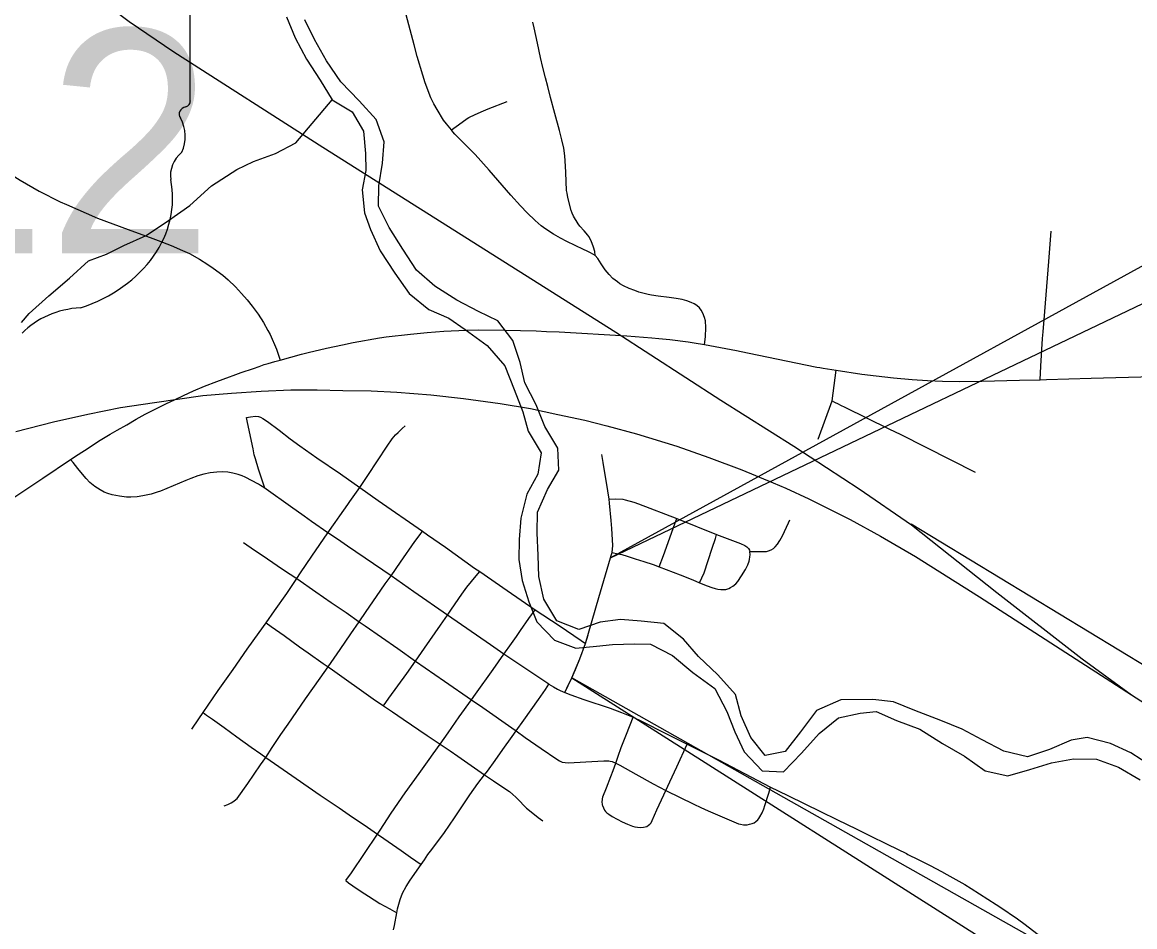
# Model space of a CAD drawing. Extents: x 0 to 34, y 0 to 22.
# Drawn here: x 4.731 to 5.387, y 17.3 to 17.833 of the extents above; entities that cross this region are included whole.
import ezdxf

# ---------------------------------------------------------------- set-up
doc = ezdxf.new("R2010")
doc.units = 0
for name, color, linetype in [('GM_X_Corporation', 7, 'Continuous'), ('GM_X_County_Road', 7, 'Continuous'), ('GM_X_Interchange_Ramps', 7, 'Continuous'), ('GM_X_Township_Road_Text', 7, 'Continuous'), ('GM_X_Unincorporated', 7, 'Continuous'), ('GM_X_Unincorporated_Text', 7, 'Continuous'), ('GM_X_US_Location', 7, 'Continuous'), ('SH_Data', 7, 'Continuous')]:
    doc.layers.add(name, color=color, linetype=linetype)

msp = doc.modelspace()

# ---------------------------------------------------------------- linework, layer by layer
at = {"layer": 'GM_X_Corporation'}
msp.add_line((5.17223, 17.38213), (5.17675, 17.37992), dxfattribs=at)
for points in [[(4.87039, 17.56055), (4.86268, 17.56464), (4.86091, 17.56542), (4.85847, 17.56634), (4.85544, 17.56716), (4.85247, 17.56763), (4.84912, 17.56781), (4.84594, 17.56764), (4.842, 17.56723), (4.83826, 17.56649), (4.83468, 17.56547), (4.83058, 17.56401), (4.82774, 17.56281), (4.81274, 17.55643), (4.8108, 17.55578), (4.80729, 17.55478), (4.80223, 17.55366), (4.79903, 17.55315), (4.79531, 17.55291), (4.7926, 17.553), (4.78852, 17.55347), (4.7843, 17.55431), (4.78167, 17.5551), (4.7796, 17.55596), (4.77709, 17.55723), (4.77409, 17.55915), (4.77106, 17.56155), (4.76902, 17.56383), (4.76676, 17.56651), (4.76411, 17.56986), (4.76125, 17.57333), (4.75971, 17.57515)], [(5.04152, 17.44277), (5.01509, 17.46042), (5.00721, 17.46586), (4.98185, 17.48345), (4.96211, 17.49713), (4.94856, 17.50653), (4.92296, 17.5241), (4.91698, 17.52811), (4.91141, 17.53184), (4.9018, 17.53855), (4.89736, 17.54175), (4.88943, 17.54737), (4.87491, 17.55769), (4.8742, 17.55814), (4.87168, 17.55979), (4.87039, 17.56055)], [(4.95009, 17.29797), (4.95056, 17.3006), (4.95195, 17.3079), (4.95244, 17.31039), (4.95311, 17.31309), (4.95389, 17.31576), (4.95535, 17.31962), (4.95741, 17.3235), (4.95982, 17.32733), (4.96633, 17.33647), (4.96822, 17.33915), (4.97035, 17.34227), (4.97256, 17.3453), (4.98013, 17.35528), (4.98601, 17.36406), (4.99117, 17.37155), (4.99499, 17.37758), (4.99969, 17.38414), (5.00365, 17.38927), (5.00541, 17.39156), (5.00996, 17.39783), (5.01455, 17.40429), (5.01993, 17.4119), (5.02233, 17.41528), (5.02683, 17.42161), (5.03549, 17.43362), (5.03957, 17.43963), (5.04152, 17.44277)], [(5.17675, 17.37992), (5.18273, 17.37698), (5.20162, 17.36775), (5.21133, 17.36301), (5.22315, 17.3573), (5.23015, 17.35383), (5.24132, 17.3483), (5.25231, 17.34287), (5.25318, 17.34245)], [(5.25318, 17.34245), (5.25923, 17.33947), (5.26633, 17.33585), (5.27289, 17.33242), (5.27617, 17.33066), (5.28666, 17.32472), (5.29048, 17.32242), (5.30511, 17.3129), (5.30727, 17.31147), (5.3177, 17.30442), (5.32225, 17.30117), (5.33865, 17.28854), (5.35007, 17.28007), (5.35091, 17.27946)]]:
    msp.add_lwpolyline(points, dxfattribs=at)
at = {"layer": 'GM_X_County_Road'}
for points in [[(4.66214, 17.97115), (4.67113, 17.95725), (4.69089, 17.93153), (4.71037, 17.90845), (4.73231, 17.88557), (4.75491, 17.86429), (4.77496, 17.84803), (4.79425, 17.83327), (4.82054, 17.81531), (4.90848, 17.75914), (5.08097, 17.6502), (5.14301, 17.6101), (5.18594, 17.58305), (5.22452, 17.5579), (5.25535, 17.53653), (5.30548, 17.49684), (5.35578, 17.45766), (5.3849, 17.43648)], [(4.72749, 17.59166), (4.74961, 17.59733), (4.76995, 17.60187), (4.78914, 17.60575), (4.8091, 17.60878), (4.83775, 17.61284), (4.85449, 17.61417), (4.87198, 17.6153), (4.88957, 17.61615), (4.90499, 17.61625), (4.9201, 17.61584), (4.93695, 17.61559), (4.95198, 17.61483), (4.97203, 17.61313), (4.99132, 17.61105), (5.01288, 17.60821), (5.03076, 17.60509), (5.04683, 17.60168), (5.06272, 17.59828), (5.07577, 17.59497), (5.09317, 17.59015), (5.11691, 17.58296), (5.13591, 17.57634), (5.15539, 17.56906), (5.17374, 17.5613), (5.18121, 17.55818), (5.19473, 17.55185), (5.21904, 17.53984), (5.23691, 17.53), (5.25762, 17.51799), (5.29526, 17.49416), (5.3849, 17.43648)], [(5.41242, 17.44158), (5.25515, 17.53707)], [(5.3849, 17.43648), (5.522, 17.34851)]]:
    msp.add_lwpolyline(points, dxfattribs=at)
at = {"layer": 'GM_X_Interchange_Ramps'}
for points in [[(4.71249, 17.75135), (4.71674, 17.74842), (4.72279, 17.7443), (4.73001, 17.73976), (4.73743, 17.73542), (4.74121, 17.73329), (4.75361, 17.72697), (4.75726, 17.72534), (4.77564, 17.71729), (4.79364, 17.71074), (4.80821, 17.70537)], [(4.80821, 17.70537), (4.81144, 17.70422), (4.8191, 17.70124), (4.82576, 17.69834), (4.82976, 17.69651), (4.83565, 17.69325), (4.84066, 17.6901), (4.84375, 17.68796), (4.84942, 17.68365), (4.85264, 17.68092), (4.85697, 17.67685), (4.86043, 17.67301), (4.86375, 17.66917), (4.86677, 17.66543), (4.87022, 17.66071), (4.87334, 17.65577), (4.87597, 17.65115), (4.87734, 17.64874), (4.88118, 17.64022), (4.88321, 17.63371)], [(4.85564, 17.62467), (4.86032, 17.62633), (4.86759, 17.62882), (4.87087, 17.62998), (4.87373, 17.63101), (4.87623, 17.63176), (4.88019, 17.63282), (4.88321, 17.63371), (4.89578, 17.63719), (4.8997, 17.63819), (4.91063, 17.64064), (4.91994, 17.64273), (4.92634, 17.64403), (4.94169, 17.64675), (4.94569, 17.64731), (4.9601, 17.64907), (4.96996, 17.65), (4.97964, 17.65069), (4.99284, 17.65128), (4.99988, 17.65152), (5.0156, 17.65143)], [(5.0156, 17.65143), (5.03413, 17.6509), (5.04019, 17.65064), (5.04763, 17.65029), (5.08748, 17.6479), (5.10226, 17.64677), (5.1063, 17.64641), (5.11282, 17.64575), (5.12362, 17.64438), (5.12723, 17.64382), (5.13333, 17.64279), (5.15206, 17.63929), (5.15865, 17.63794), (5.19942, 17.62959), (5.20134, 17.62926)], [(5.319, 17.62182), (5.33112, 17.62212), (5.33492, 17.62223), (5.36115, 17.62297), (5.39777, 17.62394), (5.40825, 17.62424), (5.43349, 17.62493), (5.4394, 17.62515), (5.44552, 17.62586), (5.45129, 17.62672), (5.45571, 17.6276), (5.46111, 17.62901), (5.46483, 17.63029), (5.46943, 17.6323), (5.47265, 17.63401), (5.47627, 17.63623), (5.48244, 17.64044), (5.48318, 17.64106)], [(5.20134, 17.62926), (5.20325, 17.62892), (5.2109, 17.62768), (5.22602, 17.62549), (5.2345, 17.62437), (5.24472, 17.62318), (5.25571, 17.6222), (5.26475, 17.62167), (5.27346, 17.62134), (5.28352, 17.62118), (5.29678, 17.62127), (5.319, 17.62182)], [(4.74333, 17.56418), (4.75971, 17.57515), (4.76431, 17.57811), (4.77002, 17.58187), (4.7762, 17.58592), (4.78314, 17.5901), (4.78722, 17.59232), (4.7929, 17.59561), (4.79841, 17.5989), (4.80376, 17.60179), (4.80808, 17.60401), (4.81595, 17.60796), (4.82133, 17.61055), (4.82638, 17.61292), (4.83215, 17.6155), (4.83873, 17.61829), (4.84597, 17.62108), (4.85337, 17.62387), (4.85564, 17.62467)], [(4.5512, 17.46013), (4.56065, 17.46383), (4.56408, 17.4652), (4.56635, 17.4661), (4.59871, 17.47976), (4.6049, 17.48259), (4.62895, 17.49426), (4.63756, 17.49871), (4.65741, 17.50953), (4.66569, 17.51435), (4.6814, 17.52379), (4.69471, 17.53216), (4.70799, 17.54062), (4.71975, 17.54842), (4.73104, 17.55596), (4.74333, 17.56418)]]:
    msp.add_lwpolyline(points, dxfattribs=at)
at = {"layer": 'GM_X_Township_Road_Text'}
msp.add_lwpolyline([(4.73076, 17.65587), (4.73537, 17.66111), (4.74702, 17.67149), (4.75904, 17.68189), (4.77031, 17.69227), (4.7809, 17.69619), (4.79109, 17.70125), (4.80431, 17.7071), (4.8175, 17.71599), (4.82992, 17.72487), (4.8427, 17.73641), (4.85777, 17.74608), (4.86759, 17.75076), (4.88044, 17.75547), (4.89252, 17.76169), (4.91386, 17.78699)], dxfattribs=at)
at = {"layer": 'GM_X_Unincorporated'}
for points in [[(5.13333, 17.64279), (5.13385, 17.64735), (5.13413, 17.65292), (5.13388, 17.65677), (5.13339, 17.65881), (5.13233, 17.66138), (5.13134, 17.66318), (5.13026, 17.66442), (5.1288, 17.66579), (5.12721, 17.66681), (5.12549, 17.66762), (5.12294, 17.66861), (5.12012, 17.66935), (5.11654, 17.67002), (5.11246, 17.67062), (5.10598, 17.67134), (5.10198, 17.67195), (5.1, 17.67236), (5.09451, 17.67382), (5.09218, 17.67462), (5.08889, 17.67592), (5.08564, 17.67748), (5.0835, 17.67871), (5.08195, 17.6798), (5.07935, 17.68178), (5.07717, 17.68414), (5.07479, 17.6869), (5.07246, 17.69037), (5.07049, 17.69363), (5.06894, 17.69541), (5.06619, 17.69696), (5.06406, 17.69792), (5.06195, 17.69889), (5.05217, 17.70365), (5.04845, 17.70556), (5.04439, 17.70784), (5.03985, 17.71089), (5.03708, 17.71287), (5.03343, 17.71592), (5.02881, 17.72038), (5.02478, 17.72451), (5.01911, 17.7308), (5.00632, 17.74561), (4.99812, 17.75486), (4.99663, 17.75641), (4.98615, 17.76689), (4.98503, 17.76821), (4.98413, 17.76929), (4.98125, 17.77292), (4.97945, 17.77515), (4.97579, 17.78133), (4.97381, 17.7848), (4.97207, 17.7883), (4.9686, 17.79711), (4.96727, 17.80164), (4.96398, 17.81255), (4.96212, 17.8195), (4.95753, 17.8372)], [(5.06894, 17.69541), (5.06864, 17.6977), (5.06793, 17.70025), (5.06644, 17.70406), (5.06512, 17.70644), (5.06447, 17.70739), (5.06238, 17.7099), (5.0599, 17.71261), (5.05894, 17.71393), (5.05612, 17.71847), (5.0553, 17.72028), (5.0548, 17.72194), (5.0528, 17.72947), (5.05228, 17.73198), (5.05204, 17.73357), (5.05149, 17.74432), (5.05139, 17.7479), (5.0509, 17.75412), (5.05046, 17.75861), (5.04927, 17.76349), (5.04785, 17.76897), (5.04517, 17.77908), (5.04263, 17.78845), (5.04103, 17.795), (5.03969, 17.79998), (5.03806, 17.80603), (5.03664, 17.81208), (5.03491, 17.82037), (5.033, 17.8295), (5.0322, 17.83287)], [(4.98413, 17.76929), (4.98829, 17.77233), (4.99353, 17.776), (4.99451, 17.77657), (4.99814, 17.77835), (5.00306, 17.78052), (5.00587, 17.78174), (5.01702, 17.78613)], [(5.33112, 17.62212), (5.33155, 17.63018), (5.33254, 17.64646), (5.33286, 17.65032), (5.33383, 17.66238), (5.33621, 17.69175), (5.33765, 17.70961)], [(5.20027, 17.58719), (5.20851, 17.6096), (5.2109, 17.62768)], [(5.20851, 17.6096), (5.20985, 17.60894), (5.21207, 17.60785), (5.21353, 17.60712), (5.21606, 17.60589), (5.24194, 17.59322), (5.24891, 17.58981), (5.29281, 17.56767)], [(4.86343, 17.5999), (4.8658, 17.60032), (4.8687, 17.60059), (4.87039, 17.60039), (4.87174, 17.59997), (4.87303, 17.59933), (4.87578, 17.59749), (4.88271, 17.59242), (4.8892, 17.58731), (4.89488, 17.58308), (4.90489, 17.57619), (4.91873, 17.56664), (4.93018, 17.55856), (4.941, 17.551), (4.96715, 17.5328), (4.97008, 17.53073), (4.98058, 17.52344), (4.99783, 17.51117), (5.00081, 17.50912), (5.01695, 17.49794), (5.03355, 17.4866), (5.04772, 17.47721), (5.06056, 17.46848), (5.06317, 17.46671)], [(4.8742, 17.55814), (4.87241, 17.5635), (4.87051, 17.56945), (4.86864, 17.57544), (4.86793, 17.57793), (4.86724, 17.58135), (4.86521, 17.5915), (4.86389, 17.59792), (4.86343, 17.5999)], [(4.83113, 17.41631), (4.83526, 17.42225), (4.83782, 17.42597), (4.84681, 17.43891), (4.85553, 17.45145), (4.86386, 17.46333), (4.87083, 17.47314), (4.8749, 17.47884), (4.87999, 17.486), (4.88708, 17.49618), (4.89309, 17.50496), (4.89522, 17.5083), (4.90197, 17.51819), (4.91141, 17.53184), (4.91562, 17.53793), (4.91843, 17.542), (4.92311, 17.54864), (4.92434, 17.55031), (4.92923, 17.55722), (4.93018, 17.55856), (4.93494, 17.5657), (4.94634, 17.58299), (4.94933, 17.58723), (4.95118, 17.58962), (4.9527, 17.59102), (4.95523, 17.59336), (4.957, 17.59496)], [(5.05103, 17.43777), (5.0532, 17.44246), (5.05515, 17.44652), (5.05723, 17.45128), (5.05986, 17.45758), (5.06317, 17.46671), (5.06465, 17.47184), (5.06494, 17.47284), (5.07112, 17.49377), (5.07799, 17.51708), (5.07837, 17.51853), (5.07884, 17.52023), (5.07929, 17.52437), (5.07875, 17.53454), (5.07833, 17.53917), (5.07729, 17.54934), (5.07709, 17.55172), (5.07634, 17.55673), (5.0736, 17.57336), (5.07278, 17.57812)], [(5.07709, 17.55172), (5.08108, 17.55186), (5.08518, 17.55167), (5.08662, 17.5514), (5.09171, 17.54992), (5.09442, 17.54896), (5.11695, 17.54027), (5.14044, 17.53101), (5.15445, 17.52556), (5.15698, 17.52435), (5.15833, 17.52356), (5.15928, 17.52263), (5.1598, 17.52172), (5.16009, 17.52091)], [(5.10663, 17.51194), (5.10906, 17.51853), (5.11587, 17.53724), (5.11695, 17.54027)], [(5.14585, 17.49855), (5.14758, 17.4991), (5.14866, 17.49963), (5.14997, 17.5004), (5.15166, 17.50182), (5.15297, 17.50328), (5.15516, 17.50655), (5.15744, 17.51024), (5.1589, 17.51309), (5.15962, 17.51515), (5.15988, 17.51629), (5.16008, 17.51786), (5.16019, 17.519), (5.16009, 17.52091), (5.1698, 17.521), (5.17101, 17.52125), (5.17261, 17.52187), (5.17395, 17.52272), (5.17487, 17.5236), (5.17631, 17.52525), (5.17777, 17.52745), (5.17917, 17.53012), (5.1828, 17.53776), (5.18364, 17.53954)], [(4.85025, 17.37108), (4.85247, 17.37187), (4.85434, 17.37274), (4.856, 17.37387), (4.85706, 17.37469), (4.85786, 17.37545), (4.86411, 17.3842), (4.87175, 17.3952), (4.87473, 17.39956), (4.8786, 17.40533), (4.88368, 17.41306), (4.88802, 17.41919), (4.89827, 17.43412), (4.90674, 17.44619), (4.9115, 17.45303), (4.91854, 17.46318), (4.92492, 17.47239), (4.92983, 17.47943), (4.93385, 17.48554), (4.94006, 17.49441), (4.94511, 17.50187), (4.94856, 17.50653), (4.95422, 17.51461), (4.96267, 17.52681), (4.96581, 17.53102), (4.96715, 17.5328)], [(5.13031, 17.50251), (5.13306, 17.50826), (5.13786, 17.52286), (5.13971, 17.52859), (5.14044, 17.53101)], [(4.86158, 17.52612), (4.86813, 17.52175), (4.87264, 17.51873), (4.87902, 17.51435), (4.88405, 17.51096), (4.88908, 17.50751), (4.89309, 17.50496), (4.9043, 17.49722), (4.91332, 17.49082), (4.92205, 17.48488), (4.92983, 17.47943), (4.93329, 17.4771), (4.95261, 17.46377), (4.96308, 17.45635), (4.98001, 17.44457), (4.99595, 17.43354), (5.00275, 17.42903), (5.01976, 17.41708), (5.02233, 17.41528), (5.02764, 17.41127), (5.03713, 17.40479), (5.04632, 17.39852), (5.04787, 17.39753), (5.04947, 17.39685), (5.05119, 17.39658), (5.05324, 17.39644), (5.0633, 17.39689), (5.07403, 17.39757), (5.07685, 17.39747), (5.07767, 17.39735), (5.07889, 17.39707), (5.08103, 17.39627), (5.08341, 17.39496), (5.09278, 17.38971), (5.10305, 17.38395), (5.11045, 17.38004), (5.12707, 17.37192), (5.13113, 17.36998), (5.13546, 17.36804), (5.15332, 17.3605), (5.1545, 17.36016), (5.15622, 17.35986), (5.15852, 17.35989), (5.15986, 17.36014), (5.16062, 17.36036)], [(5.07884, 17.52023), (5.08231, 17.51949), (5.08453, 17.51906), (5.08781, 17.51814), (5.09247, 17.51667), (5.09759, 17.51506), (5.10297, 17.51315), (5.10663, 17.51194), (5.11892, 17.50725), (5.12642, 17.50412), (5.13031, 17.50251), (5.13491, 17.50072), (5.13765, 17.4997), (5.13965, 17.49902), (5.14121, 17.4987), (5.14295, 17.49847), (5.14585, 17.49855)], [(4.94411, 17.42998), (4.94731, 17.43454), (4.95785, 17.44907), (4.96308, 17.45635), (4.96834, 17.46399), (4.97777, 17.47758), (4.98185, 17.48345), (4.98414, 17.48685), (4.99024, 17.49579), (4.99328, 17.49993), (4.99871, 17.50666), (5.00081, 17.50912)], [(4.92204, 17.32695), (4.92523, 17.3315), (4.94053, 17.35432), (4.94222, 17.35677), (4.94864, 17.36675), (4.95699, 17.3786), (4.96512, 17.39015), (4.97101, 17.39828), (4.97342, 17.4017), (4.97759, 17.40735), (4.98218, 17.41414), (4.98879, 17.42348), (4.99595, 17.43354), (4.99834, 17.43693), (5.00875, 17.45141), (5.01509, 17.46042), (5.01957, 17.46679), (5.02246, 17.47089), (5.02492, 17.47439), (5.02981, 17.48135), (5.03355, 17.4866)], [(4.8749, 17.47884), (4.87797, 17.47677), (4.88555, 17.47136), (4.89473, 17.46477), (4.89978, 17.46118), (4.9086, 17.45495), (4.9115, 17.45303), (4.91414, 17.4511), (4.93796, 17.43413), (4.94411, 17.42998), (4.94942, 17.42652), (4.95581, 17.4221), (4.96985, 17.41255), (4.97759, 17.40735), (4.98339, 17.40341), (4.98793, 17.40025), (5.00365, 17.38927)], [(5.04152, 17.44277), (5.04427, 17.44119), (5.04666, 17.43986), (5.04825, 17.43908), (5.05103, 17.43777), (5.05449, 17.43637), (5.06215, 17.43372), (5.0778, 17.42852), (5.08429, 17.42609), (5.09131, 17.42322), (5.09618, 17.42089), (5.11093, 17.41342), (5.12304, 17.40729), (5.1415, 17.39808), (5.17223, 17.38213)], [(4.83782, 17.42597), (4.83991, 17.42447), (4.84335, 17.42201), (4.85017, 17.41713), (4.85781, 17.41167), (4.86617, 17.40569), (4.87186, 17.40161), (4.87473, 17.39956), (4.89267, 17.38716), (4.90681, 17.37739), (4.91797, 17.36991), (4.92596, 17.36439), (4.93266, 17.35976), (4.94053, 17.35432), (4.94424, 17.35175), (4.94942, 17.34817), (4.95455, 17.34462), (4.95999, 17.34085), (4.96633, 17.33647)], [(5.07939, 17.39185), (5.08103, 17.39627), (5.08162, 17.39798), (5.08243, 17.40038), (5.08418, 17.40532), (5.08725, 17.4133), (5.09131, 17.42322)], [(5.09929, 17.35891), (5.10036, 17.3596), (5.10117, 17.36023), (5.10182, 17.36098), (5.10252, 17.36246), (5.10512, 17.36859), (5.10932, 17.3776), (5.11045, 17.38004), (5.11285, 17.38508), (5.11692, 17.39406), (5.12304, 17.40729)], [(5.00365, 17.38927), (5.00889, 17.3858), (5.01691, 17.38055), (5.01844, 17.3794), (5.02037, 17.3778), (5.02214, 17.37612), (5.02291, 17.37528), (5.0284, 17.36969), (5.02919, 17.36908), (5.03529, 17.36416), (5.03806, 17.36214)], [(5.07336, 17.37091), (5.0732, 17.37175), (5.07301, 17.37339), (5.07333, 17.37628), (5.07548, 17.38171), (5.07808, 17.3883), (5.07939, 17.39185)], [(5.16062, 17.36036), (5.16131, 17.36056), (5.16248, 17.36111), (5.16349, 17.36174), (5.16463, 17.3627), (5.16527, 17.36358), (5.16599, 17.36456), (5.16725, 17.36689), (5.16822, 17.36926), (5.16886, 17.37126), (5.17127, 17.37856), (5.17223, 17.38213)], [(5.07336, 17.37091), (5.07373, 17.3698), (5.07438, 17.36843), (5.0749, 17.36773), (5.07579, 17.36685), (5.07693, 17.36604), (5.07898, 17.3647), (5.08472, 17.36154), (5.08796, 17.36014), (5.09085, 17.3591), (5.09232, 17.35868), (5.09385, 17.35846), (5.09558, 17.35835), (5.09729, 17.35845), (5.0983, 17.35861), (5.09929, 17.35891)], [(4.92204, 17.32695), (4.92353, 17.32573), (4.92604, 17.32397), (4.93106, 17.32049), (4.93528, 17.31782), (4.94191, 17.31355), (4.9479, 17.31026), (4.95195, 17.3079)]]:
    msp.add_lwpolyline(points, dxfattribs=at)
at = {"layer": 'GM_X_Unincorporated_Text'}
for p, q in [((4.83025, 17.78637), (4.83025, 17.89105)), ((4.83022, 17.78639), (4.83025, 17.78637))]:
    msp.add_line(p, q, dxfattribs=at)
for centre, major_axis, start_param, end_param in [((4.82634, 17.78596), (0.00393, 0), 5.05454, 6.418171), ((4.8294, 17.77868), (0.00568, 0), 1.883978, 3.671073), ((4.79328, 17.76545), (0.03409, 0), 5.934695, 6.695948), ((4.8434, 17.74256), (0.0248, 0), 2.387724, 3.262537), ((4.73243, 17.72924), (0.08742, 0), 5.101752, 6.440018), ((4.76929, 17.62635), (0.04788, 0), 1.647645, 2.488434)]:
    msp.add_ellipse(centre, major_axis=major_axis, ratio=0.8, start_param=start_param, end_param=end_param, dxfattribs=at)
at = {"layer": 'GM_X_US_Location'}
for points in [[(4.88707, 17.836), (4.89216, 17.82354), (4.89876, 17.8111), (4.90688, 17.79867), (4.91386, 17.78699), (4.92572, 17.77992), (4.93231, 17.76862), (4.93361, 17.75535), (4.93373, 17.74549), (4.93159, 17.73408), (4.93289, 17.72043), (4.93642, 17.7106), (4.94227, 17.69815), (4.95078, 17.68497), (4.95928, 17.67293), (4.97079, 17.66358), (4.98262, 17.65842), (4.9922, 17.6517), (5.00522, 17.64237), (5.01562, 17.63035), (5.0211, 17.61638), (5.0262, 17.60316), (5.02937, 17.59181), (5.03712, 17.579), (5.03499, 17.56645), (5.02868, 17.55461), (5.02505, 17.54053), (5.02406, 17.52799), (5.02383, 17.51623), (5.02588, 17.50373), (5.02982, 17.49125), (5.03452, 17.47955), (5.04491, 17.46867), (5.05749, 17.46389), (5.06963, 17.46517), (5.07911, 17.46605), (5.09202, 17.46658), (5.10152, 17.46632), (5.11451, 17.45964), (5.1264, 17.44954), (5.13942, 17.44021), (5.14642, 17.42664), (5.15113, 17.41455), (5.15659, 17.40285), (5.16735, 17.3916), (5.17989, 17.39099), (5.19039, 17.40212), (5.20088, 17.41363), (5.21217, 17.42288), (5.22504, 17.42569), (5.23452, 17.42656), (5.24636, 17.42139), (5.26009, 17.41624), (5.27349, 17.40768), (5.28649, 17.40024), (5.29874, 17.39166), (5.31207, 17.38879), (5.32494, 17.39236), (5.3378, 17.39631), (5.35068, 17.39874), (5.36435, 17.39853), (5.37732, 17.39375), (5.38994, 17.38631)], [(5.39668, 17.39436), (5.38444, 17.40218), (5.3726, 17.40773), (5.35888, 17.41136), (5.34941, 17.40973), (5.33656, 17.40426), (5.3237, 17.39993), (5.30962, 17.40318), (5.297, 17.40986), (5.28516, 17.41617), (5.27256, 17.42133), (5.2573, 17.42721), (5.24471, 17.43238), (5.23254, 17.43375), (5.21356, 17.43352), (5.1992, 17.42727), (5.18986, 17.41464), (5.18088, 17.40315), (5.16914, 17.40073), (5.16066, 17.41125), (5.15481, 17.42408), (5.15162, 17.43656), (5.14123, 17.4482), (5.1297, 17.45907), (5.12085, 17.46921), (5.10934, 17.47856), (5.09604, 17.47991), (5.08387, 17.4809), (5.07174, 17.47924), (5.05926, 17.47492), (5.04629, 17.48007), (5.03854, 17.49288), (5.03572, 17.50613), (5.03519, 17.51864), (5.03465, 17.53192), (5.03488, 17.54406), (5.0408, 17.55742), (5.0475, 17.56888), (5.04696, 17.58178), (5.03921, 17.59459), (5.03412, 17.60743), (5.02751, 17.62025), (5.02471, 17.63236), (5.02038, 17.64521), (5.0115, 17.65687), (5.00004, 17.66242), (4.98743, 17.6691), (4.97442, 17.67729), (4.96367, 17.68665), (4.95555, 17.69907), (4.94742, 17.71188), (4.9412, 17.72432), (4.94143, 17.73647), (4.94355, 17.74978), (4.94454, 17.76231), (4.93982, 17.77554), (4.92982, 17.78643), (4.91905, 17.79768), (4.91055, 17.8101), (4.90356, 17.82254), (4.89773, 17.83424)]]:
    msp.add_lwpolyline(points, dxfattribs=at)
at = {"layer": 'SH_Data'}
for points in [[(9.29982, 19.83402), (5.07799, 17.51708), (9.29982, 19.53455)], [(9.29982, 15.0505), (5.05515, 17.44652), (9.29982, 14.75102)]]:
    msp.add_lwpolyline(points, close=True, dxfattribs=at)
msp.add_lwpolyline([(5.05103, 17.43777), (5.05515, 17.44652), (5.05986, 17.45758), (5.06317, 17.46671), (5.07112, 17.49377), (5.07799, 17.51708)], dxfattribs=at)

# ---------------------------------------------------------------- texts
at = {"layer": 'GM_X_Unincorporated_Text'}
msp.add_text('212', height=0.131836, dxfattribs=at).set_placement((4.54966, 17.69664))

doc.saveas('drawing.dxf')
